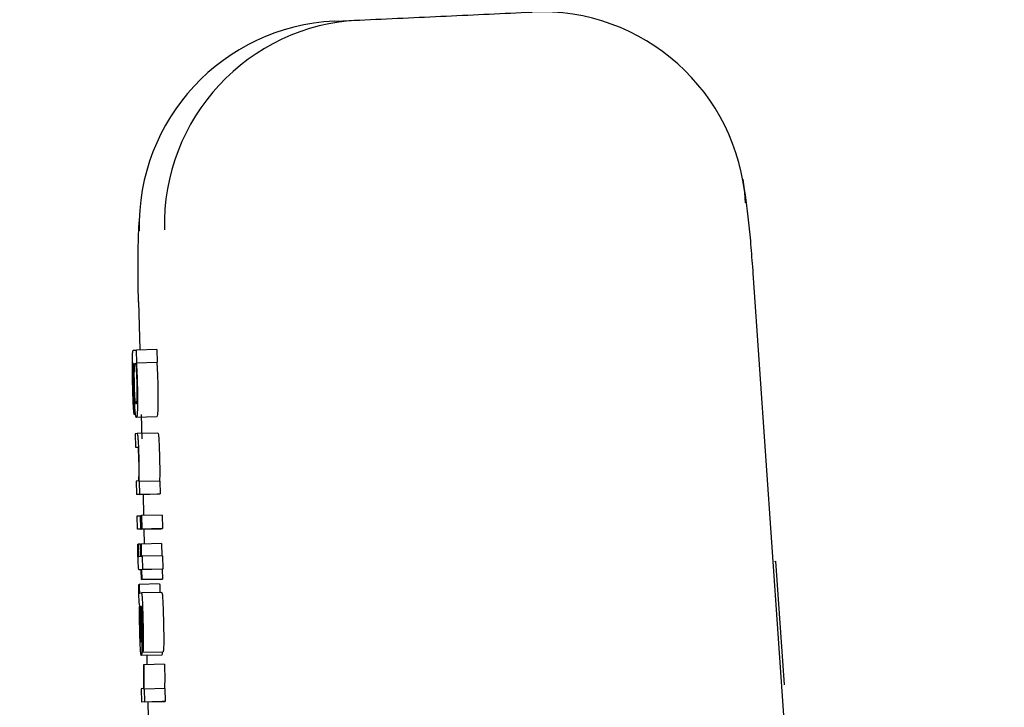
# Model space of a CAD drawing. Header units: inches. Extents: x 170 to 312, y 215 to 248.
# Tile 309 of 656: x 234.817 to 234.8643, y 243.5547 to 243.5877. Entities that reach past the tile are written whole.
import ezdxf

# ---------------------------------------------------------------- set-up
doc = ezdxf.new("R2010")
doc.units = ezdxf.units.IN
doc.header["$LTSCALE"] = 0.25
doc.header["$MEASUREMENT"] = 0
doc.layers.add('ANNOTATIONS', color=1, linetype='Continuous')
doc.layers.add('MOTOR RH', color=7, linetype='Continuous')
doc.styles.add('ARIAL', font='arial.ttf', dxfattribs={"height": 0.09375})
doc.dimstyles.new('STANDARD$0', dxfattribs={"dimtxt": 0.09375, "dimasz": 0.09375, "dimexe": 0.03125, "dimexo": 0.046875, "dimgap": 0.09, "dimtad": 0, "dimtih": 1, "dimtoh": 1, "dimdec": 4, "dimzin": 0, "dimdsep": 46, "dimtxsty": 'ARIAL', "dimcen": 0.09, "dimadec": 0, "dimazin": 0, "dimtfac": 1, "dimtdec": 4, "dimtofl": 0, "dimtmove": 0, "dimatfit": 1, "dimfxl": 1, "dimtolj": 1, "dimtzin": 0, "dimarcsym": 0})

# ---------------------------------------------------------------- blocks, each defined once
blk = doc.blocks.new('*D43')
at = {"layer": 'ANNOTATIONS', "color": 0, "lineweight": -2, "transparency": 16777216}
for p, q in [((234.616284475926, 244.1250466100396), (236.4622470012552, 244.1250466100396)), ((236.4309970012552, 244.0312966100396), (236.4309970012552, 242.3316655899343)), ((236.4309970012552, 240.1971744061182), (236.4309970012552, 241.8968054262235)), ((235.7004719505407, 240.1034244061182), (236.4622470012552, 240.1034244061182))]:
    blk.add_line(p, q, dxfattribs=at)
at = {"layer": 'ANNOTATIONS', "color": 0, "transparency": 16777216}
for points in [[(236.4153720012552, 244.0312966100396), (236.4466220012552, 244.0312966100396), (236.4309970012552, 244.1250466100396)], [(236.4153720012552, 240.1971744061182), (236.4466220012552, 240.1971744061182), (236.4309970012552, 240.1034244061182)]]:
    blk.add_solid(points, dxfattribs=at)
at = {"layer": 'defpoints', "color": 0, "transparency": 16777216}
for p in [(234.569409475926, 244.1250466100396), (235.6535969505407, 240.1034244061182), (236.4309970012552, 240.1034244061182)]:
    blk.add_point(p, dxfattribs=at)
at = {"layer": 'ANNOTATIONS', "color": 0, "transparency": 16777216, "insert": (236.4309970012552, 242.1142355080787), "char_height": 0.09375, "attachment_point": 5, "style": 'ARIAL'}
blk.add_mtext('\\A1;OPENING\\PHEIGHT', dxfattribs=at)
blk = doc.blocks.new('*D44')
at = {"layer": 'ANNOTATIONS', "color": 0, "lineweight": -2, "transparency": 16777216}
for p, q in [((234.616284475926, 244.9610302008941), (237.1172356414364, 244.9610302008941)), ((237.0859856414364, 244.8672802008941), (237.0859856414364, 242.7496573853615)), ((237.0859856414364, 240.1971744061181), (237.0859856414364, 242.3147972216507)), ((236.620816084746, 240.1034244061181), (237.1172356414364, 240.1034244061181))]:
    blk.add_line(p, q, dxfattribs=at)
at = {"layer": 'ANNOTATIONS', "color": 0, "transparency": 16777216}
for points in [[(237.0703606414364, 244.8672802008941), (237.1016106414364, 244.8672802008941), (237.0859856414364, 244.9610302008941)], [(237.0703606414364, 240.1971744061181), (237.1016106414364, 240.1971744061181), (237.0859856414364, 240.1034244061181)]]:
    blk.add_solid(points, dxfattribs=at)
at = {"layer": 'defpoints', "color": 0, "transparency": 16777216}
for p in [(234.569409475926, 244.9610302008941), (236.573941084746, 240.1034244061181), (237.0859856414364, 240.1034244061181)]:
    blk.add_point(p, dxfattribs=at)
at = {"layer": 'ANNOTATIONS', "color": 0, "transparency": 16777216, "insert": (237.0859856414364, 242.532227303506), "char_height": 0.09375, "attachment_point": 5, "style": 'ARIAL'}
blk.add_mtext('\\A1;TOTAL\\PHEIGHT', dxfattribs=at)

msp = doc.modelspace()

# ---------------------------------------------------------------- linework, layer by layer
at = {"layer": 'MOTOR RH'}
for p, q in [((234.8320874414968, 243.587623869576), (234.8332962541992, 243.5876797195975)), ((234.8521974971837, 243.5755245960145), (234.8634467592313, 243.4137331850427)), ((234.8226795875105, 243.5741597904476), (234.8227329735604, 243.5718356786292)), ((234.8224257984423, 243.5718248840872), (234.8225742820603, 243.5718319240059)), ((234.8235574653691, 243.5718553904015), (234.8225742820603, 243.5718319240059)), ((234.8225888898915, 243.5712222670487), (234.8225742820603, 243.5718319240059)), ((234.8235574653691, 243.5718553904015), (234.8235720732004, 243.5712457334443)), ((234.8224557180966, 243.5711790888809), (234.8224416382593, 243.571178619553)), ((234.8225686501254, 243.5712213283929), (234.8235720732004, 243.5712457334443)), ((234.8225686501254, 243.5712213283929), (234.8225888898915, 243.5712222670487)), ((234.8235720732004, 243.5712457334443), (234.8235518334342, 243.5712447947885)), ((234.8224608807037, 243.5693726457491), (234.8224763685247, 243.5687263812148)), ((234.822804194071, 243.5687343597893), (234.822830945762, 243.5675699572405)), ((234.8235548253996, 243.5686231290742), (234.8225715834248, 243.5685991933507)), ((234.82261845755, 243.5678196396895), (234.8225138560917, 243.5678149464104)), ((234.8225138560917, 243.5678149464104), (234.8225294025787, 243.5671682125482)), ((234.8236016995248, 243.5678431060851), (234.82261845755, 243.5678196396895)), ((234.8225294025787, 243.5671682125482), (234.8226304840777, 243.5671729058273)), ((234.8226667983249, 243.5655433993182), (234.8225684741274, 243.5655387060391)), ((234.8225684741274, 243.5655387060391), (234.8225839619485, 243.5648924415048)), ((234.8227258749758, 243.565512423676), (234.8227066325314, 243.5655114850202)), ((234.8237091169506, 243.5655358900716), (234.8227258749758, 243.565512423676)), ((234.822740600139, 243.5648994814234), (234.8227258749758, 243.565512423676)), ((234.8237091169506, 243.5655358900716), (234.8237238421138, 243.5649234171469)), ((234.8235672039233, 243.5649159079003), (234.8225839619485, 243.5648924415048)), ((234.822740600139, 243.5648994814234), (234.8225839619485, 243.5648924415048)), ((234.822740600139, 243.5648994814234), (234.8237238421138, 243.5649234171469)), ((234.8228922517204, 243.5648999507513), (234.822915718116, 243.5638796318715)), ((234.8237238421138, 243.5649234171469), (234.8235672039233, 243.5649159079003)), ((234.8226085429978, 243.5638688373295), (234.8227651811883, 243.5638763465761)), ((234.8226240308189, 243.5632225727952), (234.8226085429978, 243.5638688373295)), ((234.8227922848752, 243.563876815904), (234.8227651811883, 243.5638763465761)), ((234.8227806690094, 243.5632296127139), (234.8227651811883, 243.5638763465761)), ((234.8227922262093, 243.5638772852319), (234.8228231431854, 243.5638786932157)), ((234.8228077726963, 243.5632310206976), (234.8227922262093, 243.5638772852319)), ((234.8238063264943, 243.5639026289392), (234.8228231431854, 243.5638786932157)), ((234.8228231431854, 243.5638786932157), (234.8228386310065, 243.5632324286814)), ((234.8238063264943, 243.5639026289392), (234.8238218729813, 243.563255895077)), ((234.8236072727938, 243.5632460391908), (234.8226240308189, 243.5632225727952)), ((234.8227806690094, 243.5632296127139), (234.8226240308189, 243.5632225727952)), ((234.8227806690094, 243.5632296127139), (234.8237639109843, 243.5632535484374)), ((234.8237909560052, 243.5632544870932), (234.8228077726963, 243.5632310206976)), ((234.8228386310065, 243.5632324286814), (234.8228077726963, 243.5632310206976)), ((234.8228386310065, 243.5632324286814), (234.8238218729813, 243.563255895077)), ((234.8229306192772, 243.5632300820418), (234.8229471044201, 243.5625134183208)), ((234.8237639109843, 243.5632535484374), (234.8236072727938, 243.5632460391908)), ((234.8237638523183, 243.5632540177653), (234.8237639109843, 243.5632535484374)), ((234.8238218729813, 243.563255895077), (234.8237909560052, 243.5632544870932)), ((234.8226380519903, 243.5625054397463), (234.8226622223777, 243.5625063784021)), ((234.8227737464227, 243.5625091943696), (234.8226622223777, 243.5625063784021)), ((234.8227736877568, 243.5625115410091), (234.8227978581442, 243.5625124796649)), ((234.8227876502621, 243.5619291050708), (234.8227736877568, 243.5625115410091)), ((234.823781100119, 243.5625364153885), (234.8227978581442, 243.5625124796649)), ((234.8227978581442, 243.5625124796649), (234.8228118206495, 243.5619300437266)), ((234.823781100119, 243.5625364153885), (234.8237950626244, 243.561954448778)), ((234.8226919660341, 243.5619248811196), (234.8227876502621, 243.5619291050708)), ((234.8228118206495, 243.5619300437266), (234.8228513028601, 243.5619319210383)), ((234.823834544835, 243.5619553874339), (234.8228513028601, 243.5619319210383)), ((234.8228513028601, 243.5619319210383), (234.8228668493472, 243.561285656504)), ((234.823834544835, 243.5619553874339), (234.8238500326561, 243.5613091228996)), ((234.8532606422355, 243.5616831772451), (234.8533095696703, 243.5616855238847)), ((234.8537163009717, 243.5557480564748), (234.8533095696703, 243.5616855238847)), ((234.8228031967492, 243.5612828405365), (234.8227112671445, 243.5612786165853)), ((234.8228031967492, 243.561280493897), (234.8227112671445, 243.5612786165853)), ((234.8228144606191, 243.5608111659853), (234.8228031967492, 243.5612828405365)), ((234.8238105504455, 243.5613072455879), (234.8228273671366, 243.5612837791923)), ((234.8228668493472, 243.561285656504), (234.8228273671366, 243.5612837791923)), ((234.8228273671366, 243.5612837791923), (234.8228386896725, 243.5608125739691)), ((234.8238500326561, 243.5613091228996), (234.8228668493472, 243.561285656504)), ((234.8238500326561, 243.5613091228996), (234.8238105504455, 243.5613072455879)), ((234.8238105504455, 243.5613072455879), (234.8238218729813, 243.5608360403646)), ((234.8237977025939, 243.5608351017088), (234.8228144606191, 243.5608111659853)), ((234.8228386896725, 243.5608125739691), (234.8228144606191, 243.5608111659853)), ((234.8228386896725, 243.5608125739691), (234.8238218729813, 243.5608360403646)), ((234.8238218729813, 243.5608360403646), (234.8237977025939, 243.5608351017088)), ((234.8226857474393, 243.560579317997), (234.8227099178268, 243.5605807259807)), ((234.8236931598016, 243.5606041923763), (234.8227099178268, 243.5605807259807)), ((234.8227330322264, 243.5601639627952), (234.8228125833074, 243.5601672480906)), ((234.8237958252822, 243.5601911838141), (234.8228125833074, 243.5601672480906)), ((234.8227692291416, 243.5595181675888), (234.8227906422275, 243.5595191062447)), ((234.8227946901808, 243.5591319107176), (234.8228036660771, 243.5586236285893)), ((234.8228166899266, 243.5591699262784), (234.8228263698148, 243.5586377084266)), ((234.8228740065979, 243.5573156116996), (234.8228585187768, 243.5579618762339)), ((234.8237945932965, 243.5571846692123), (234.8228113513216, 243.5571607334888)), ((234.8228740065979, 243.5573156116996), (234.8238572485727, 243.5573390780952)), ((234.823069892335, 243.5571673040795), (234.823080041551, 243.5567251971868)), ((234.8229401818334, 243.5567219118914), (234.8229114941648, 243.5567205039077)), ((234.8239233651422, 243.556745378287), (234.8229401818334, 243.5567219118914)), ((234.8228902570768, 243.5555739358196), (234.8228076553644, 243.5555697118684)), ((234.8228076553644, 243.5555697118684), (234.8228232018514, 243.5549234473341)), ((234.8229649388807, 243.555550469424), (234.8229395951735, 243.5555490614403)), ((234.8239481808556, 243.5555739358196), (234.8229649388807, 243.555550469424)), ((234.8229797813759, 243.5549309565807), (234.8229649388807, 243.555550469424)), ((234.8239481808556, 243.5555739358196), (234.8239630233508, 243.5549544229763)), ((234.8238064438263, 243.5549469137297), (234.8228232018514, 243.5549234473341)), ((234.8229797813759, 243.5549309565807), (234.8228232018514, 243.5549234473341)), ((234.8229797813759, 243.5549309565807), (234.8239630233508, 243.5549544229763)), ((234.8231212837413, 243.5549304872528), (234.8231384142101, 243.5541851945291)), ((234.8239630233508, 243.5549544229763), (234.8238064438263, 243.5549469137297))]:
    msp.add_line(p, q, dxfattribs=at)
for centre, radius, start, end in [((234.8337544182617, 243.5778515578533), 0.009838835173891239, 92.66905210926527, 181.3942162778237), ((234.842038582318, 243.5782346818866), 0.00983834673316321, 3.896776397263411, 92.62676509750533), ((234.8325456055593, 243.5777957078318), 0.009838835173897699, 92.66905210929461, 181.3942162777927)]:
    msp.add_arc(centre, radius, start, end, dxfattribs=at)
for points, knots in [([(234.8332962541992, 243.5876797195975), (234.8346887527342, 243.5877440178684), (234.8374737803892, 243.5878726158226), (234.8402163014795, 243.5879993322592), (234.8415875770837, 243.5880626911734)], [0, 0, 0, 0, 0.4999945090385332, 1, 1, 1, 1]), ([(234.8517173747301, 243.5800381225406), (234.8518156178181, 243.5793683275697), (234.8519619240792, 243.5783708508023), (234.8521058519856, 243.5768026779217), (234.8521715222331, 243.5759277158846), (234.8522037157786, 243.5754987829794)], [0, 0, 0, 0, 0.5102816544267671, 0.7599252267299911, 1, 1, 1, 1]), ([(234.8226757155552, 243.5741339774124), (234.8226681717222, 243.5745667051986), (234.8226526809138, 243.5754552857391), (234.8226506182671, 243.5768390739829), (234.8226922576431, 243.5776261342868), (234.8227165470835, 243.5780852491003)], [0, 0, 0, 0, 0.2834284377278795, 0.5820032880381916, 1, 1, 1, 1]), ([(234.8223933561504, 243.5702057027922), (234.8223889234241, 243.5704089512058), (234.8223812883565, 243.570759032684), (234.8223785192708, 243.5712187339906), (234.8223837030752, 243.5715506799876), (234.8223992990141, 243.5717886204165), (234.822415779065, 243.5718111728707), (234.8224257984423, 243.5718248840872)], [0, 0, 0, 0, 0.21734416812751, 0.3743604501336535, 0.532198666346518, 0.7155908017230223, 1, 1, 1, 1]), ([(234.8224416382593, 243.571178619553), (234.822435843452, 243.5711698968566), (234.8224253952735, 243.5711541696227), (234.8224156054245, 243.5710545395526), (234.8224125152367, 243.5709591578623), (234.8224117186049, 243.5709345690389)], [0, 0, 0, 0, 0.4803206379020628, 0.866029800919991, 1, 1, 1, 1]), ([(234.8224582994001, 243.5701310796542), (234.8224555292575, 243.5702655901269), (234.8224499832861, 243.5705348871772), (234.822449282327, 243.5709080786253), (234.8224535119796, 243.5710861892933), (234.8224557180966, 243.5711790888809)], [0, 0, 0, 0, 0.3231519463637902, 0.6469672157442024, 1, 1, 1, 1]), ([(234.8224770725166, 243.5708838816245), (234.8224798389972, 243.5709605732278), (234.8224867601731, 243.5711524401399), (234.8225016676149, 243.5712033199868), (234.822511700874, 243.5712077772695), (234.8225136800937, 243.5712086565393)], [0, 0, 0, 0, 0.3483284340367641, 0.8714474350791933, 1, 1, 1, 1]), ([(234.8225136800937, 243.5712086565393), (234.8225193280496, 243.5712036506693), (234.8225323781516, 243.5711920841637), (234.8225502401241, 243.5710797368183), (234.8225616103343, 243.5709308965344), (234.8225644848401, 243.5708932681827)], [0, 0, 0, 0, 0.3631050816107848, 0.8389864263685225, 1, 1, 1, 1]), ([(234.8225686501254, 243.5712213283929), (234.8225730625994, 243.5711670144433), (234.822582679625, 243.5710486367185), (234.8225937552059, 243.5708735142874), (234.8225994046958, 243.5707462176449), (234.8226005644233, 243.5707200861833)], [0, 0, 0, 0, 0.4025470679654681, 0.8773548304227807, 1, 1, 1, 1]), ([(234.8235518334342, 243.5712447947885), (234.8235562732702, 243.5711906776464), (234.8235659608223, 243.5710725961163), (234.8235769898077, 243.5708970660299), (234.8235826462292, 243.5707696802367), (234.8235838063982, 243.5707435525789)], [0, 0, 0, 0, 0.4021000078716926, 0.8773668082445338, 1, 1, 1, 1]), ([(234.8224117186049, 243.5709345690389), (234.8224108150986, 243.5708781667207), (234.8224090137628, 243.5707657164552), (234.8224112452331, 243.5704993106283), (234.8224155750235, 243.5702996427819), (234.8224181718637, 243.570179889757)], [0, 0, 0, 0, 0.2871244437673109, 0.5724449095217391, 1, 1, 1, 1]), ([(234.8224808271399, 243.5701996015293), (234.8224788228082, 243.5702974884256), (234.8224748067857, 243.5704936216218), (234.8224743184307, 243.5707281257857), (234.8224762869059, 243.5708394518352), (234.8224770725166, 243.5708838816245)], [0, 0, 0, 0, 0.3744940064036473, 0.7503630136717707, 1, 1, 1, 1]), ([(234.8225644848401, 243.5708932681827), (234.8225692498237, 243.5708184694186), (234.8225780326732, 243.5706805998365), (234.8225877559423, 243.5704365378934), (234.8225916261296, 243.5702877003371), (234.8225931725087, 243.5702282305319)], [0, 0, 0, 0, 0.4159182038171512, 0.7666232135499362, 1, 1, 1, 1]), ([(234.8226005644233, 243.5707200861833), (234.8226034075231, 243.5706503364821), (234.8226108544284, 243.5704676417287), (234.8226161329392, 243.5702683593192), (234.8226193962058, 243.5701451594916)], [0, 0, 0, 0, 0.3817827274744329, 1, 1, 1, 1]), ([(234.8235838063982, 243.5707435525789), (234.823586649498, 243.5706738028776), (234.8235940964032, 243.5704911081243), (234.8235993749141, 243.5702918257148), (234.8236026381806, 243.5701686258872)], [0, 0, 0, 0, 0.3817827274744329, 1, 1, 1, 1]), ([(234.8224142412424, 243.5695125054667), (234.8224112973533, 243.569594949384), (234.8224032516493, 243.5698202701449), (234.8223971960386, 243.5700561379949), (234.8223933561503, 243.5702057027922)], [0, 0, 0, 0, 0.3658957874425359, 1, 1, 1, 1]), ([(234.8224181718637, 243.570179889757), (234.8224211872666, 243.5700665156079), (234.8224262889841, 243.5698746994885), (234.8224372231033, 243.5696339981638), (234.8224487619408, 243.5694623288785), (234.8224565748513, 243.5694045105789), (234.8224608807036, 243.5693726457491)], [0, 0, 0, 0, 0.3089432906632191, 0.5226967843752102, 0.7369485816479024, 1, 1, 1, 1]), ([(234.8225106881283, 243.5695101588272), (234.822506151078, 243.5695782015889), (234.8224970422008, 243.5697148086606), (234.822486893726, 243.5699702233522), (234.8224825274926, 243.5701353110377), (234.8224808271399, 243.5701996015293)], [0, 0, 0, 0, 0.3773052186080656, 0.7575024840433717, 0.9999999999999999, 0.9999999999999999, 0.9999999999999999, 0.9999999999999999]), ([(234.8225931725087, 243.5702282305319), (234.8225951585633, 243.5701329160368), (234.8225991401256, 243.5699418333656), (234.8225995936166, 243.5696927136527), (234.8225969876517, 243.5695758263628), (234.8225957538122, 243.5695204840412)], [0, 0, 0, 0, 0.3438484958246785, 0.6893336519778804, 1, 1, 1, 1]), ([(234.8236026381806, 243.5701686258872), (234.8236057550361, 243.5700180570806), (234.8236119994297, 243.5697164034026), (234.8236127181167, 243.5693290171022), (234.8236088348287, 243.569145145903), (234.8236070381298, 243.5690600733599)], [0, 0, 0, 0, 0.3487420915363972, 0.6986794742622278, 1, 1, 1, 1]), ([(234.8225049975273, 243.5690267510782), (234.8224978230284, 243.5691390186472), (234.8224834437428, 243.5693640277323), (234.8224676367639, 243.5697713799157), (234.8224608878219, 243.5700313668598), (234.8224582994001, 243.5701310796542)], [0, 0, 0, 0, 0.3803746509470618, 0.7623550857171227, 1, 1, 1, 1]), ([(234.8226193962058, 243.5701451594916), (234.822622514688, 243.5699945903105), (234.8226287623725, 243.5696929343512), (234.8226294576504, 243.5693055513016), (234.8226256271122, 243.5691216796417), (234.822623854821, 243.5690366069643)], [0, 0, 0, 0, 0.3487399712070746, 0.6986787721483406, 1, 1, 1, 1]), ([(234.8224402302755, 243.5689967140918), (234.8224365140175, 243.5690528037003), (234.822427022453, 243.5691960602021), (234.8224190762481, 243.5693927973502), (234.8224142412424, 243.5695125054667)], [0, 0, 0, 0, 0.3915327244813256, 1, 1, 1, 1]), ([(234.8225563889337, 243.5692459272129), (234.8225507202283, 243.5692508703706), (234.8225393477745, 243.5692607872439), (234.8225234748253, 243.5693535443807), (234.8225138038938, 243.5694719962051), (234.8225106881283, 243.5695101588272)], [0, 0, 0, 0, 0.4025060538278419, 0.8075003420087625, 1, 1, 1, 1]), ([(234.8225957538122, 243.5695204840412), (234.822592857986, 243.5694583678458), (234.8225845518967, 243.5692802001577), (234.8225688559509, 243.5692496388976), (234.8225580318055, 243.5692464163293), (234.8225563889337, 243.5692459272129)], [0, 0, 0, 0, 0.3122458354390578, 0.8956137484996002, 1, 1, 1, 1]), ([(234.8224763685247, 243.5687263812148), (234.8224707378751, 243.5687472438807), (234.8224591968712, 243.568790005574), (234.8224466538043, 243.5689267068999), (234.8224402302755, 243.5689967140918)], [0, 0, 0, 0, 0.4878821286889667, 1, 1, 1, 1]), ([(234.8225715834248, 243.5685991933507), (234.8225651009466, 243.5686049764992), (234.8225483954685, 243.5686198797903), (234.822525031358, 243.5687667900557), (234.8225091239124, 243.5689732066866), (234.8225049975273, 243.5690267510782)], [0, 0, 0, 0, 0.3195520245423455, 0.8234920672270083, 1, 1, 1, 1]), ([(234.822623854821, 243.5690366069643), (234.8226190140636, 243.5689226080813), (234.8226067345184, 243.5686334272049), (234.8225848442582, 243.5686121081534), (234.8225715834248, 243.5685991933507)], [0, 0, 0, 0, 0.3942130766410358, 1, 1, 1, 1]), ([(234.8236070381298, 243.5690600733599), (234.8236022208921, 243.5689460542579), (234.8235900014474, 243.5686568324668), (234.8235680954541, 243.5686358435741), (234.8235548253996, 243.5686231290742)], [0, 0, 0, 0, 0.3942272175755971, 1, 1, 1, 1]), ([(234.822703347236, 243.5666472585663), (234.8226992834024, 243.566799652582), (234.8226923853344, 243.5670583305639), (234.8226778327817, 243.5673869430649), (234.822661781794, 243.5676236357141), (234.8226408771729, 243.5677951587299), (234.8226268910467, 243.5678104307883), (234.82261845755, 243.5678196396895)], [0, 0, 0, 0, 0.2127985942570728, 0.3612104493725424, 0.5098244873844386, 0.7044289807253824, 1, 1, 1, 1]), ([(234.8236016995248, 243.5678431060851), (234.8236107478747, 243.5678330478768), (234.8236247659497, 243.5678174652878), (234.8236454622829, 243.5676391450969), (234.8236606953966, 243.5674153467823), (234.8236755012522, 243.567086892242), (234.823682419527, 243.5668258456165), (234.8236865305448, 243.5666707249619)], [0, 0, 0, 0, 0.3150468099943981, 0.4880834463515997, 0.635712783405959, 0.783531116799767, 1, 1, 1, 1]), ([(234.8226304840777, 243.5671729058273), (234.8226378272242, 243.5671640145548), (234.8226479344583, 243.5671517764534), (234.8226627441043, 243.566996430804), (234.8226714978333, 243.5668429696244), (234.8226784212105, 243.5666629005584), (234.822681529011, 243.5665430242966), (234.8226830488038, 243.566484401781)], [0, 0, 0, 0, 0.4132319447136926, 0.5687796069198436, 0.7257195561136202, 0.8658699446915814, 0.9999999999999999, 0.9999999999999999, 0.9999999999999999, 0.9999999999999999]), ([(234.8226830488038, 243.566484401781), (234.8226847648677, 243.5663978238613), (234.8226881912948, 243.5662249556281), (234.8226885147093, 243.5659881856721), (234.8226864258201, 243.56586456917), (234.8226853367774, 243.5658001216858)], [0, 0, 0, 0, 0.3244362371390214, 0.647794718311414, 1, 1, 1, 1]), ([(234.8227121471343, 243.5660821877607), (234.8227115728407, 243.5661570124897), (234.8227101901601, 243.5663371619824), (234.8227058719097, 243.5665328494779), (234.822703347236, 243.5666472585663)], [0, 0, 0, 0, 0.4153479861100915, 0.9999999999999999, 0.9999999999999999, 0.9999999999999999, 0.9999999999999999]), ([(234.8236865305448, 243.5666707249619), (234.8236883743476, 243.566589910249), (234.8236928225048, 243.5663949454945), (234.8236944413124, 243.5662124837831), (234.8236953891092, 243.5661056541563)], [0, 0, 0, 0, 0.4145093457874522, 1, 1, 1, 1]), ([(234.8227066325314, 243.5655114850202), (234.8227082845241, 243.5655946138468), (234.8227116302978, 243.5657629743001), (234.8227119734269, 243.5659749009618), (234.8227121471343, 243.5660821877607)], [0, 0, 0, 0, 0.4937550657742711, 1, 1, 1, 1]), ([(234.8236953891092, 243.5661056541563), (234.8236950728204, 243.5659783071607), (234.8236945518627, 243.5657685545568), (234.8236911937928, 243.5656008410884), (234.8236898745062, 243.5655349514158)], [0, 0, 0, 0, 0.6071295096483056, 1, 1, 1, 1]), ([(234.8226853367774, 243.5658001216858), (234.8226828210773, 243.5657143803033), (234.8226787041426, 243.5655740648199), (234.8226701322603, 243.5655519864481), (234.8226667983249, 243.5655433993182)], [0, 0, 0, 0, 0.6110614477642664, 1, 1, 1, 1]), ([(234.8226479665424, 243.5620370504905), (234.8226462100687, 243.5621151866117), (234.8226426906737, 243.5622717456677), (234.8226396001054, 243.5624274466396), (234.8226380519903, 243.5625054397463)], [0, 0, 0, 0, 0.4990840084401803, 1, 1, 1, 1]), ([(234.8226622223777, 243.5625063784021), (234.8226626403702, 243.562479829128), (234.8226634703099, 243.5624271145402), (234.8226649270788, 243.5623475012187), (234.8226660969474, 243.5622941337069), (234.8226666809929, 243.5622674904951)], [0, 0, 0, 0, 0.3369175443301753, 0.6689625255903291, 1, 1, 1, 1]), ([(234.8226666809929, 243.5622674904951), (234.8226674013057, 243.56223840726), (234.8226691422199, 243.5621681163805), (234.8226723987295, 243.5620755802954), (234.8226751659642, 243.5620267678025), (234.8226761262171, 243.5620098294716)], [0, 0, 0, 0, 0.3154735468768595, 0.7624637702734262, 1, 1, 1, 1]), ([(234.8226603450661, 243.5616461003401), (234.8226589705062, 243.5616814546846), (234.8226562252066, 243.5617520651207), (234.8226519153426, 243.5618832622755), (234.8226494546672, 243.5619790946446), (234.8226479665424, 243.5620370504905)], [0, 0, 0, 0, 0.283841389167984, 0.5668939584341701, 1, 1, 1, 1]), ([(234.8226775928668, 243.5613738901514), (234.8226743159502, 243.5614099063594), (234.8226682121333, 243.5614769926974), (234.822662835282, 243.5615925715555), (234.8226603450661, 243.5616461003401)], [0, 0, 0, 0, 0.536863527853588, 0.9999999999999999, 0.9999999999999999, 0.9999999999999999, 0.9999999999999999]), ([(234.8226761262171, 243.5620098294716), (234.8226773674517, 243.5619937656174), (234.8226810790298, 243.5619457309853), (234.8226864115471, 243.5619278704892), (234.8226902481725, 243.5619258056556), (234.8226919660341, 243.5619248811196)], [0, 0, 0, 0, 0.2172081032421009, 0.6495023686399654, 1, 1, 1, 1]), ([(234.8227112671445, 243.5612786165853), (234.8227070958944, 243.5612799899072), (234.822699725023, 243.5612824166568), (234.8226886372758, 243.5612990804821), (234.82268130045, 243.5613487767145), (234.8226775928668, 243.5613738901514)], [0, 0, 0, 0, 0.3920510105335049, 0.6927797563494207, 0.9999999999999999, 0.9999999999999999, 0.9999999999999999, 0.9999999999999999]), ([(234.8226931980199, 243.5601517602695), (234.8226919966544, 243.5602107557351), (234.8226890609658, 243.5603549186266), (234.8226869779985, 243.5604959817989), (234.8226857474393, 243.560579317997)], [0, 0, 0, 0, 0.4092278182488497, 1, 1, 1, 1]), ([(234.8227099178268, 243.5605807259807), (234.8227099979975, 243.5605500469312), (234.8227101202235, 243.5605032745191), (234.8227108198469, 243.5604343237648), (234.8227115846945, 243.5603972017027), (234.8227119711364, 243.5603784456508)], [0, 0, 0, 0, 0.485370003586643, 0.7399813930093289, 1, 1, 1, 1]), ([(234.8227119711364, 243.5603784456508), (234.8227125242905, 243.5603578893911), (234.8227136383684, 243.5603164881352), (234.8227161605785, 243.560263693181), (234.8227193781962, 243.5602181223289), (234.8227253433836, 243.5601691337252), (234.8227298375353, 243.5601661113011), (234.8227330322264, 243.5601639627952)], [0, 0, 0, 0, 0.1192632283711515, 0.240201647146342, 0.3442685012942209, 0.533869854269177, 1, 1, 1, 1]), ([(234.8236931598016, 243.5606041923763), (234.8236931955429, 243.5605735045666), (234.8236932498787, 243.5605268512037), (234.8236940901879, 243.5604579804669), (234.823694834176, 243.5604208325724), (234.8236952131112, 243.5604019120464)], [0, 0, 0, 0, 0.4853664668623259, 0.7378818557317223, 1, 1, 1, 1]), ([(234.8236952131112, 243.5604019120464), (234.8236957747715, 243.5603813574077), (234.8236969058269, 243.5603399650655), (234.8236993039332, 243.5602871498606), (234.8237026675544, 243.5602415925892), (234.8237085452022, 243.560192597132), (234.8237130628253, 243.5601895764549), (234.8237162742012, 243.5601874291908)], [0, 0, 0, 0, 0.1192665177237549, 0.2401754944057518, 0.3442504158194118, 0.5338569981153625, 1, 1, 1, 1]), ([(234.8227326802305, 243.5595707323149), (234.8227280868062, 243.5595873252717), (234.8227209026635, 243.5596132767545), (234.8227101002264, 243.5597269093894), (234.8227023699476, 243.5598643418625), (234.8226967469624, 243.5600152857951), (234.8226942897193, 243.5601097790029), (234.8226931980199, 243.5601517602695)], [0, 0, 0, 0, 0.3326371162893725, 0.5202464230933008, 0.709863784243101, 0.871098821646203, 1, 1, 1, 1]), ([(234.8228125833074, 243.5601672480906), (234.822818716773, 243.5601582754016), (234.8228292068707, 243.5601429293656), (234.8228461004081, 243.5599798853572), (234.8228617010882, 243.5597249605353), (234.8228782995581, 243.5593126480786), (234.8228869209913, 243.5589800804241), (234.8228921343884, 243.558778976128)], [0, 0, 0, 0, 0.2162907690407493, 0.3699232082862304, 0.5241141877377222, 0.712230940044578, 1, 1, 1, 1]), ([(234.8237958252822, 243.5601911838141), (234.8238019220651, 243.5601821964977), (234.8238123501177, 243.5601668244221), (234.8238293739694, 243.5600038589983), (234.8238449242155, 243.5597484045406), (234.8238615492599, 243.5593363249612), (234.8238701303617, 243.5590038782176), (234.8238753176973, 243.5588029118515)], [0, 0, 0, 0, 0.216290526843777, 0.3699474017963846, 0.524301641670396, 0.7124370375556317, 1, 1, 1, 1]), ([(234.8227370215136, 243.5583270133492), (234.8227337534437, 243.5584876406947), (234.8227272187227, 243.5588088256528), (234.8227266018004, 243.559241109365), (234.8227306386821, 243.5594600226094), (234.8227326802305, 243.5595707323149)], [0, 0, 0, 0, 0.3308756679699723, 0.661607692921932, 0.9999999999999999, 0.9999999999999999, 0.9999999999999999, 0.9999999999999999]), ([(234.8227506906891, 243.5590220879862), (234.8227509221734, 243.559124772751), (234.8227512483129, 243.559269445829), (234.8227542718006, 243.5593709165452), (234.8227551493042, 243.559400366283)], [0, 0, 0, 0, 0.7097710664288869, 1, 1, 1, 1]), ([(234.8227551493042, 243.559400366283), (234.822756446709, 243.5594280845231), (234.8227598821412, 243.5595014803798), (234.8227656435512, 243.5595117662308), (234.8227692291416, 243.5595181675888)], [0, 0, 0, 0, 0.377654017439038, 1, 1, 1, 1]), ([(234.8227906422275, 243.5595191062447), (234.8227909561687, 243.5594578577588), (234.8227915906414, 243.5593340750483), (234.8227936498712, 243.5591997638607), (234.8227946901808, 243.5591319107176)], [0, 0, 0, 0, 0.4948064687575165, 0.9999999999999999, 0.9999999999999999, 0.9999999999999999, 0.9999999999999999]), ([(234.822814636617, 243.5594102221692), (234.8228145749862, 243.5593890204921), (234.8228144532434, 243.5593471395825), (234.8228150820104, 243.5592653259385), (234.8228160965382, 243.5592051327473), (234.8228166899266, 243.5591699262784)], [0, 0, 0, 0, 0.2985390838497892, 0.5897216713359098, 1, 1, 1, 1]), ([(234.8228243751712, 243.5595242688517), (234.8228221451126, 243.5595206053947), (234.8228186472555, 243.5595148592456), (234.822815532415, 243.5594676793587), (234.822814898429, 243.5594270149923), (234.822814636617, 243.5594102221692)], [0, 0, 0, 0, 0.5080194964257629, 0.7968309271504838, 1, 1, 1, 1]), ([(234.8228684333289, 243.558757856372), (234.8228654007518, 243.5588750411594), (234.8228606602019, 243.559058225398), (234.8228510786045, 243.559289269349), (234.822842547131, 243.5594273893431), (234.8228331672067, 243.5595116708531), (234.8228276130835, 243.5595196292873), (234.8228243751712, 243.5595242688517)], [0, 0, 0, 0, 0.3023554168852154, 0.4726445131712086, 0.6448125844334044, 0.7929347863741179, 1, 1, 1, 1]), ([(234.8227579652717, 243.5584626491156), (234.8227563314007, 243.5585359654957), (234.8227519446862, 243.558732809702), (234.8227511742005, 243.5589105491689), (234.8227506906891, 243.5590220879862)], [0, 0, 0, 0, 0.3724589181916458, 1, 1, 1, 1]), ([(234.8238753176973, 243.5588029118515), (234.8238796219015, 243.558604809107), (234.8238870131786, 243.5582646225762), (234.8238889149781, 243.5579048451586), (234.8238875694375, 243.5577613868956), (234.823887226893, 243.5577248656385)], [0, 0, 0, 0, 0.5096399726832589, 0.8751653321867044, 1, 1, 1, 1]), ([(234.8227701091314, 243.5574761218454), (234.8227649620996, 243.5575672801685), (234.8227546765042, 243.5577494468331), (234.8227439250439, 243.5580580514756), (234.8227389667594, 243.5582512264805), (234.8227370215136, 243.5583270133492)], [0, 0, 0, 0, 0.3783719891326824, 0.756121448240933, 1, 1, 1, 1]), ([(234.8227755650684, 243.5579876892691), (234.8227725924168, 243.5580455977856), (234.8227666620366, 243.5581611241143), (234.8227611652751, 243.5583328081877), (234.8227587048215, 243.5584326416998), (234.8227579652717, 243.5584626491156)], [0, 0, 0, 0, 0.4127851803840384, 0.8234981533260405, 1, 1, 1, 1]), ([(234.8228036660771, 243.5586236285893), (234.8228052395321, 243.5585321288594), (234.8228080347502, 243.558369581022), (234.8228104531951, 243.5581570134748), (234.8228109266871, 243.5580218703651), (234.8228101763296, 243.5579678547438), (234.8228100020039, 243.5579553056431)], [0, 0, 0, 0, 0.3847016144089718, 0.6834163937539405, 0.9264501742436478, 1, 1, 1, 1]), ([(234.8228263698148, 243.5586377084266), (234.8228293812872, 243.5584740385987), (234.8228354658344, 243.5581433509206), (234.822837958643, 243.5578341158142), (234.8228392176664, 243.5576779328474)], [0, 0, 0, 0, 0.4949377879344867, 1, 1, 1, 1]), ([(234.8228585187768, 243.5579618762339), (234.8228629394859, 243.5579732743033), (234.8228698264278, 243.5579910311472), (234.8228751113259, 243.5581253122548), (234.8228762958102, 243.558298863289), (234.8228737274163, 243.558519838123), (234.8228701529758, 243.5586805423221), (234.8228684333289, 243.558757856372)], [0, 0, 0, 0, 0.2883258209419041, 0.4491775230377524, 0.6105369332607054, 0.8126311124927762, 1, 1, 1, 1]), ([(234.8228921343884, 243.558778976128), (234.8228963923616, 243.5585809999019), (234.8229037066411, 243.5582409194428), (234.8229057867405, 243.5578814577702), (234.8229043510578, 243.5577376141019), (234.8229039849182, 243.5577009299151)], [0, 0, 0, 0, 0.5092932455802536, 0.8748559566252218, 1, 1, 1, 1]), ([(234.8227974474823, 243.557807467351), (234.8227939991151, 243.5578136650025), (234.822788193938, 243.5578240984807), (234.8227804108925, 243.5579094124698), (234.8227767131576, 243.5579691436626), (234.8227755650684, 243.5579876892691)], [0, 0, 0, 0, 0.5022064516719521, 0.8454428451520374, 1, 1, 1, 1]), ([(234.8228100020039, 243.5579553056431), (234.8228088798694, 243.5579170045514), (234.8228066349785, 243.5578403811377), (234.8228014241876, 243.557810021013), (234.8227982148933, 243.557807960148), (234.8227974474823, 243.557807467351)], [0, 0, 0, 0, 0.4319656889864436, 0.864170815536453, 1, 1, 1, 1]), ([(234.8228113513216, 243.5571607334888), (234.8228040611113, 243.5571726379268), (234.8227910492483, 243.5571938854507), (234.8227765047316, 243.5573899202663), (234.8227701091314, 243.5574761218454)], [0, 0, 0, 0, 0.560274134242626, 1, 1, 1, 1]), ([(234.8228392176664, 243.5576779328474), (234.8228389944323, 243.5576201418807), (234.8228383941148, 243.5574647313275), (234.8228345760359, 243.5573616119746), (234.8228321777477, 243.5572968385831)], [0, 0, 0, 0, 0.3718599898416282, 1, 1, 1, 1]), ([(234.8229039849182, 243.5577009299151), (234.8229021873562, 243.5576144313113), (234.822898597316, 243.5574416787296), (234.8228871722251, 243.5573318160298), (234.8228781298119, 243.5573206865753), (234.8228740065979, 243.5573156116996)], [0, 0, 0, 0, 0.3529840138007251, 0.7049697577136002, 0.9999999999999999, 0.9999999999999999, 0.9999999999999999, 0.9999999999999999]), ([(234.823887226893, 243.5577248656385), (234.8238854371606, 243.5576384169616), (234.8238818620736, 243.557465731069), (234.8238703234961, 243.5573551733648), (234.8238613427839, 243.5573441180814), (234.8238572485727, 243.5573390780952)], [0, 0, 0, 0, 0.3529371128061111, 0.7050109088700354, 1, 1, 1, 1]), ([(234.8228321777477, 243.5572968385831), (234.8228300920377, 243.5572641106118), (234.8228245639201, 243.557177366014), (234.82281642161, 243.557167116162), (234.8228113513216, 243.5571607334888)], [0, 0, 0, 0, 0.3772911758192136, 1, 1, 1, 1]), ([(234.8238153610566, 243.5573203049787), (234.8238132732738, 243.557287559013), (234.8238077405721, 243.5572007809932), (234.8237996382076, 243.5571908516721), (234.8237945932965, 243.5571846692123)], [0, 0, 0, 0, 0.3773532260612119, 1, 1, 1, 1]), ([(234.8229114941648, 243.5567205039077), (234.8229120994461, 243.5566976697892), (234.8229133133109, 243.5566518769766), (234.8229152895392, 243.5565778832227), (234.8229165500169, 243.556526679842), (234.8229172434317, 243.5564985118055)], [0, 0, 0, 0, 0.3091242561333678, 0.6199349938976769, 1, 1, 1, 1]), ([(234.8229172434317, 243.5564985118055), (234.8229194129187, 243.556394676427), (234.8229237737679, 243.5561859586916), (234.8229242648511, 243.5559180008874), (234.8229209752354, 243.5558026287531), (234.8229194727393, 243.5557499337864)], [0, 0, 0, 0, 0.349736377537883, 0.7029991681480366, 1, 1, 1, 1]), ([(234.8229395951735, 243.5555490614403), (234.8229447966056, 243.5556721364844), (234.8229519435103, 243.5558412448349), (234.8229525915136, 243.5562032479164), (234.822949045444, 243.5563880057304), (234.8229472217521, 243.5564830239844)], [0, 0, 0, 0, 0.5649545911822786, 0.7762624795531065, 1, 1, 1, 1]), ([(234.8229472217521, 243.5564830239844), (234.8229465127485, 243.556510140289), (234.8229451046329, 243.5565639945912), (234.8229427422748, 243.5566435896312), (234.8229410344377, 243.5566958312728), (234.8229401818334, 243.5567219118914)], [0, 0, 0, 0, 0.3368061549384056, 0.6689134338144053, 1, 1, 1, 1]), ([(234.8239304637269, 243.55650649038), (234.8239321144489, 243.5564237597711), (234.8239354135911, 243.5562584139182), (234.8239357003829, 243.5559917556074), (234.8239312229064, 243.5557590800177), (234.8239255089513, 243.5556319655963), (234.8239228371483, 243.5555725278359)], [0, 0, 0, 0, 0.1943396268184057, 0.3884082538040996, 0.7140242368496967, 1, 1, 1, 1]), ([(234.8239233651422, 243.556745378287), (234.8239242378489, 243.5567188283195), (234.823925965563, 243.5566662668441), (234.823928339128, 243.5565866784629), (234.8239297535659, 243.5565332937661), (234.8239304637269, 243.55650649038)], [0, 0, 0, 0, 0.3369700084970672, 0.6671059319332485, 1, 1, 1, 1]), ([(234.8229194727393, 243.5557499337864), (234.8229172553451, 243.5557107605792), (234.8229099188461, 243.5555811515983), (234.8228983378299, 243.5555769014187), (234.8228902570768, 243.5555739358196)], [0, 0, 0, 0, 0.3022414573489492, 1, 1, 1, 1])]:
    msp.add_open_spline(points, degree=3, knots=knots, dxfattribs=at)

# ---------------------------------------------------------------- dimensions: what is measured, and where the dimension line sits
at = {"layer": 'ANNOTATIONS'}
for base, p1, p2, text, picture, middle in [((237.0859856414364, 240.1034244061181), (234.5694094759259, 244.961030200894), (236.5739410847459, 240.103424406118), 'TOTAL\\PHEIGHT', '*D44', (237.0859856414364, 242.532227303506)), ((236.4309970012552, 240.1034244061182), (234.5694094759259, 244.1250466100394), (235.6535969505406, 240.1034244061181), 'OPENING\\PHEIGHT', '*D43', (236.4309970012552, 242.1142355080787))]:
    dim = msp.add_linear_dim(base=base, p1=p1, p2=p2, angle=90, text=text, dimstyle='STANDARD$0', dxfattribs=at)
    dim.commit()
    dim.dimension.update_dxf_attribs({"geometry": picture, "text_midpoint": middle})

doc.saveas('drawing.dxf')
